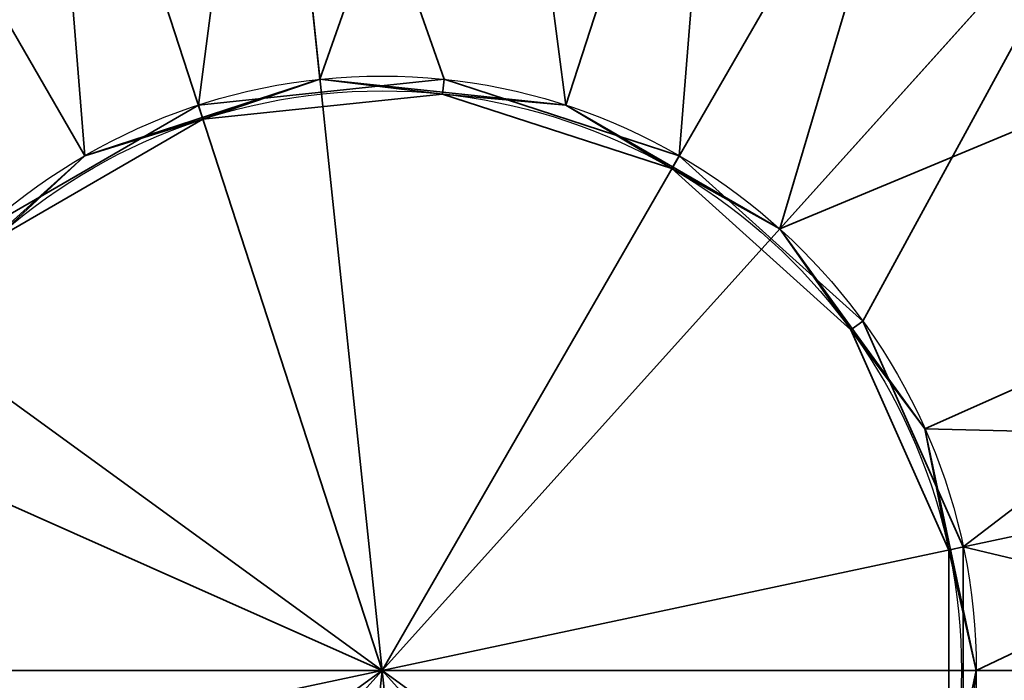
# Model space of a CAD drawing. Header units: millimetres. Extents: x -490 to 6690, y -115 to 152.
# Tile 982 of 1056: x 4986.81 to 4993.44, y -35.88 to -31.44. Entities that reach past the tile are written whole.
import ezdxf

# ---------------------------------------------------------------- set-up
doc = ezdxf.new("R2010")
doc.units = ezdxf.units.MM
doc.layers.add('152', color=253, linetype='Continuous')

# ---------------------------------------------------------------- blocks, each defined once
blk = doc.blocks.new('UG_SURFACE_024')
at = {"layer": '152', "color": 252, "linetype": 'Continuous', "lineweight": 35}
for points in [[(4988.5445, -29.1034, 1536), (4985.8751, -29.9707, 1536), (4987.2499, -32.3523, 1536), (4988.832, -31.8383, 1536)], [(4988.832, -31.8383, 1487.5), (4987.2499, -32.3523, 1487.5), (4985.8751, -29.9707, 1487.5), (4988.5445, -29.1034, 1487.5)], [(4988.832, -31.8383, 1536), (4990.4861, -32.0121, 1536), (4991.3359, -29.3967, 1536), (4988.5445, -29.1034, 1536)], [(4988.5445, -29.1034, 1487.5), (4991.3359, -29.3967, 1487.5), (4990.4861, -32.0121, 1487.5), (4988.832, -31.8383, 1487.5)], [(4990.4861, -32.0121, 1536), (4991.9267, -32.8438, 1536), (4993.7668, -30.8001, 1536), (4991.3359, -29.3967, 1536)], [(4991.3359, -29.3967, 1487.5), (4993.7668, -30.8001, 1487.5), (4991.9267, -32.8438, 1487.5), (4990.4861, -32.0121, 1487.5)], [(4986.0139, -33.4652, 1536), (4987.2499, -32.3523, 1536), (4985.8751, -29.9707, 1536), (4983.789, -31.8488, 1536)], [(4983.789, -31.8488, 1487.5), (4985.8751, -29.9707, 1487.5), (4987.2499, -32.3523, 1487.5), (4986.0139, -33.4652, 1487.5)], [(4995.4166, -33.0709, 1536), (4993.7668, -30.8001, 1536), (4991.9267, -32.8438, 1536), (4992.9042, -34.1894, 1536)], [(4992.9042, -34.1894, 1487.5), (4991.9267, -32.8438, 1487.5), (4993.7668, -30.8001, 1487.5), (4995.4166, -33.0709, 1487.5)], [(4987.2499, -32.3523, 1536), (4987.2499, -32.3523, 1487.5), (4988.832, -31.8383, 1487.5), (4988.832, -31.8383, 1536)], [(4988.832, -31.8383, 1536), (4988.832, -31.8383, 1487.5), (4990.4861, -32.0121, 1487.5), (4990.4861, -32.0121, 1536)], [(4990.4861, -32.0121, 1536), (4990.4861, -32.0121, 1487.5), (4991.9267, -32.8438, 1487.5), (4991.9267, -32.8438, 1536)], [(4986.0139, -33.4652, 1536), (4986.0139, -33.4652, 1487.5), (4987.2499, -32.3523, 1487.5), (4987.2499, -32.3523, 1536)], [(4991.9267, -32.8438, 1536), (4991.9267, -32.8438, 1487.5), (4992.9042, -34.1894, 1487.5), (4992.9042, -34.1894, 1536)], [(4992.9042, -34.1894, 1536), (4993.2499, -35.8164, 1536), (4995.9998, -35.8164, 1536), (4995.4166, -33.0709, 1536)], [(4993.2499, -35.8164, 1487.5), (4992.9042, -34.1894, 1487.5), (4995.4166, -33.0709, 1487.5), (4995.9998, -35.8164, 1487.5)], [(4992.9042, -34.1894, 1536), (4992.9042, -34.1894, 1487.5), (4993.2499, -35.8164, 1487.5), (4993.2499, -35.8164, 1536)], [(4995.4166, -38.5618, 1536), (4995.9998, -35.8164, 1536), (4993.2499, -35.8164, 1536), (4992.9042, -37.4433, 1536)], [(4993.2499, -35.8164, 1536), (4993.2499, -35.8164, 1487.5), (4992.9042, -37.4433, 1487.5), (4992.9042, -37.4433, 1536)], [(4995.9998, -35.8164, 1487.5), (4995.4166, -38.5618, 1487.5), (4992.9042, -37.4433, 1487.5), (4993.2499, -35.8164, 1487.5)]]:
    blk.add_3dface(points, dxfattribs=at)
blk = doc.blocks.new('UG_SURFACE_025')
at = {"layer": '152', "color": 252, "linetype": 'Continuous', "lineweight": 35}
for points in [[(4988.5445, -29.1034, 1786), (4985.8751, -29.9707, 1786), (4987.2499, -32.3523, 1786), (4988.832, -31.8383, 1786)], [(4988.832, -31.8383, 1737.5), (4987.2499, -32.3523, 1737.5), (4985.8751, -29.9707, 1737.5), (4988.5445, -29.1034, 1737.5)], [(4988.832, -31.8383, 1786), (4990.4861, -32.0121, 1786), (4991.3359, -29.3967, 1786), (4988.5445, -29.1034, 1786)], [(4988.5445, -29.1034, 1737.5), (4991.3359, -29.3967, 1737.5), (4990.4861, -32.0121, 1737.5), (4988.832, -31.8383, 1737.5)], [(4990.4861, -32.0121, 1786), (4991.9267, -32.8438, 1786), (4993.7668, -30.8001, 1786), (4991.3359, -29.3967, 1786)], [(4991.3359, -29.3967, 1737.5), (4993.7668, -30.8001, 1737.5), (4991.9267, -32.8438, 1737.5), (4990.4861, -32.0121, 1737.5)], [(4986.0139, -33.4652, 1786), (4987.2499, -32.3523, 1786), (4985.8751, -29.9707, 1786), (4983.789, -31.8488, 1786)], [(4983.789, -31.8488, 1737.5), (4985.8751, -29.9707, 1737.5), (4987.2499, -32.3523, 1737.5), (4986.0139, -33.4652, 1737.5)], [(4995.4166, -33.0709, 1786), (4993.7668, -30.8001, 1786), (4991.9267, -32.8438, 1786), (4992.9042, -34.1894, 1786)], [(4992.9042, -34.1894, 1737.5), (4991.9267, -32.8438, 1737.5), (4993.7668, -30.8001, 1737.5), (4995.4166, -33.0709, 1737.5)], [(4987.2499, -32.3523, 1786), (4987.2499, -32.3523, 1737.5), (4988.832, -31.8383, 1737.5), (4988.832, -31.8383, 1786)], [(4988.832, -31.8383, 1786), (4988.832, -31.8383, 1737.5), (4990.4861, -32.0121, 1737.5), (4990.4861, -32.0121, 1786)], [(4990.4861, -32.0121, 1786), (4990.4861, -32.0121, 1737.5), (4991.9267, -32.8438, 1737.5), (4991.9267, -32.8438, 1786)], [(4986.0139, -33.4652, 1786), (4986.0139, -33.4652, 1737.5), (4987.2499, -32.3523, 1737.5), (4987.2499, -32.3523, 1786)], [(4991.9267, -32.8438, 1786), (4991.9267, -32.8438, 1737.5), (4992.9042, -34.1894, 1737.5), (4992.9042, -34.1894, 1786)], [(4992.9042, -34.1894, 1786), (4993.2499, -35.8164, 1786), (4995.9998, -35.8164, 1786), (4995.4166, -33.0709, 1786)], [(4993.2499, -35.8164, 1737.5), (4992.9042, -34.1894, 1737.5), (4995.4166, -33.0709, 1737.5), (4995.9998, -35.8164, 1737.5)], [(4992.9042, -34.1894, 1786), (4992.9042, -34.1894, 1737.5), (4993.2499, -35.8164, 1737.5), (4993.2499, -35.8164, 1786)], [(4995.4166, -38.5618, 1786), (4995.9998, -35.8164, 1786), (4993.2499, -35.8164, 1786), (4992.9042, -37.4433, 1786)], [(4993.2499, -35.8164, 1786), (4993.2499, -35.8164, 1737.5), (4992.9042, -37.4433, 1737.5), (4992.9042, -37.4433, 1786)], [(4995.9998, -35.8164, 1737.5), (4995.4166, -38.5618, 1737.5), (4992.9042, -37.4433, 1737.5), (4993.2499, -35.8164, 1737.5)]]:
    blk.add_3dface(points, dxfattribs=at)
blk = doc.blocks.new('UG_SURFACE_026')
at = {"layer": '152', "color": 252, "linetype": 'Continuous', "lineweight": 35}
for points in [[(4988.4763, -28.4569, 1812), (4985.5499, -29.4078, 1812), (4983.2635, -31.4668, 1812), (4989.2502, -35.8164, 1812)], [(4986.5737, -32.8438, 1737.5), (4988.0137, -32.0121, 1737.5), (4988.4763, -28.4569, 1737.5), (4985.5499, -29.4078, 1737.5)], [(4988.832, -31.8383, 1786), (4987.2499, -32.3523, 1786), (4986.9633, -28.7786, 1786), (4990.0236, -28.4569, 1786)], [(4986.9633, -28.7786, 1711.5), (4990.0236, -28.4569, 1711.5), (4992.95, -29.4078, 1711.5), (4989.2502, -35.8164, 1711.5)], [(4988.4763, -28.4569, 1737.5), (4988.0137, -32.0121, 1737.5), (4989.6679, -31.8383, 1737.5)], [(4994.2017, -30.3171, 1812), (4991.5366, -28.7786, 1812), (4988.4763, -28.4569, 1812), (4989.2502, -35.8164, 1812)], [(4989.6679, -31.8383, 1737.5), (4991.25, -32.3523, 1737.5), (4991.5366, -28.7786, 1737.5), (4988.4763, -28.4569, 1737.5)], [(4990.0236, -28.4569, 1786), (4990.4861, -32.0121, 1786), (4988.832, -31.8383, 1786)], [(4991.9267, -32.8438, 1786), (4990.4861, -32.0121, 1786), (4990.0236, -28.4569, 1786), (4992.95, -29.4078, 1786)], [(4989.2502, -35.8164, 1711.5), (4982.4896, -32.8065, 1711.5), (4984.2982, -30.3171, 1711.5), (4986.9633, -28.7786, 1711.5)], [(4984.2982, -30.3171, 1786), (4986.9633, -28.7786, 1786), (4987.2499, -32.3523, 1786), (4986.0139, -33.4652, 1786)], [(4994.2017, -30.3171, 1737.5), (4991.5366, -28.7786, 1737.5), (4991.25, -32.3523, 1737.5), (4992.486, -33.4652, 1737.5)], [(4995.2369, -31.4668, 1786), (4992.95, -29.4078, 1786), (4993, -29.3212, 1786.1), (4994.1587, -30.3646, 1786.1)], [(4993, -29.3212, 1711.5999), (4995.3175, -31.408, 1711.5999), (4995.2369, -31.4668, 1711.5), (4992.95, -29.4078, 1711.5)], [(4992.95, -29.4078, 1711.5), (4995.2369, -31.4668, 1711.5), (4996.4881, -34.2778, 1711.5), (4989.2502, -35.8164, 1711.5)], [(4992.95, -29.4078, 1786), (4995.2369, -31.4668, 1786), (4991.9267, -32.8438, 1786)], [(4996.6502, -35.8164, 1812), (4996.0103, -32.8065, 1812), (4994.2017, -30.3171, 1812), (4989.2502, -35.8164, 1812)], [(4992.486, -33.4652, 1737.5), (4993.1626, -34.9847, 1737.5), (4996.0103, -32.8065, 1737.5), (4994.2017, -30.3171, 1737.5)], [(4983.2635, -31.4668, 1812), (4982.0118, -34.2778, 1812), (4982.0118, -37.3549, 1812), (4989.2502, -35.8164, 1812)], [(4992.9042, -34.1894, 1786), (4991.9267, -32.8438, 1786), (4995.2369, -31.4668, 1786), (4996.4881, -34.2778, 1786)], [(4988.832, -31.8383, 1786), (4988.832, -31.8383, 1808), (4987.2499, -32.3523, 1808), (4987.2499, -32.3523, 1786)], [(4987.2499, -32.3523, 1808), (4988.832, -31.8383, 1808), (4988.0447, -32.1073, 1808)], [(4989.6679, -31.8383, 1715.5), (4988.0137, -32.0121, 1715.5), (4988.0447, -32.1073, 1715.5), (4989.6579, -31.9377, 1715.5)], [(4988.0137, -32.0121, 1737.5), (4988.0137, -32.0121, 1715.5), (4989.6679, -31.8383, 1715.5), (4989.6679, -31.8383, 1737.5)], [(4989.6579, -31.9377, 1808), (4988.0447, -32.1073, 1808), (4988.832, -31.8383, 1808)], [(4990.4861, -32.0121, 1786), (4990.4861, -32.0121, 1808), (4988.832, -31.8383, 1808), (4988.832, -31.8383, 1786)], [(4988.832, -31.8383, 1808), (4990.4861, -32.0121, 1808), (4989.6579, -31.9377, 1808)], [(4989.6579, -31.9377, 1715.5), (4991.2, -32.4389, 1715.5), (4991.25, -32.3523, 1715.5), (4989.6679, -31.8383, 1715.5)], [(4989.6679, -31.8383, 1737.5), (4989.6679, -31.8383, 1715.5), (4991.25, -32.3523, 1715.5), (4991.25, -32.3523, 1737.5)], [(4989.6579, -31.9377, 1808), (4989.6579, -31.9377, 1715.5), (4988.0447, -32.1073, 1715.5), (4988.0447, -32.1073, 1808)], [(4991.2, -32.4389, 1808), (4989.6579, -31.9377, 1808), (4990.4861, -32.0121, 1808)], [(4991.2, -32.4389, 1808), (4991.2, -32.4389, 1715.5), (4989.6579, -31.9377, 1715.5), (4989.6579, -31.9377, 1808)], [(4986.6405, -32.9181, 1715.5), (4988.0447, -32.1073, 1715.5), (4988.0137, -32.0121, 1715.5), (4986.5737, -32.8438, 1715.5)], [(4986.5737, -32.8438, 1737.5), (4986.5737, -32.8438, 1715.5), (4988.0137, -32.0121, 1715.5), (4988.0137, -32.0121, 1737.5)], [(4991.9267, -32.8438, 1786), (4991.9267, -32.8438, 1808), (4990.4861, -32.0121, 1808), (4990.4861, -32.0121, 1786)], [(4990.4861, -32.0121, 1808), (4991.9267, -32.8438, 1808), (4991.2, -32.4389, 1808)], [(4988.0447, -32.1073, 1808), (4986.6405, -32.9181, 1808), (4987.2499, -32.3523, 1808)], [(4988.0447, -32.1073, 1808), (4988.0447, -32.1073, 1715.5), (4986.6405, -32.9181, 1715.5), (4986.6405, -32.9181, 1808)], [(4987.2499, -32.3523, 1786), (4987.2499, -32.3523, 1808), (4986.0139, -33.4652, 1808), (4986.0139, -33.4652, 1786)], [(4986.0139, -33.4652, 1808), (4987.2499, -32.3523, 1808), (4986.6405, -32.9181, 1808)], [(4992.486, -33.4652, 1715.5), (4991.25, -32.3523, 1715.5), (4991.2, -32.4389, 1715.5), (4992.4049, -33.524, 1715.5)], [(4991.25, -32.3523, 1737.5), (4991.25, -32.3523, 1715.5), (4992.486, -33.4652, 1715.5), (4992.486, -33.4652, 1737.5)], [(4992.4049, -33.524, 1808), (4991.2, -32.4389, 1808), (4991.9267, -32.8438, 1808)], [(4992.4049, -33.524, 1808), (4992.4049, -33.524, 1715.5), (4991.2, -32.4389, 1715.5), (4991.2, -32.4389, 1808)], [(4981.8501, -35.8164, 1711.5), (4982.0118, -34.2778, 1711.5), (4982.4896, -32.8065, 1711.5), (4989.2502, -35.8164, 1711.5)], [(4992.9042, -34.1894, 1786), (4992.9042, -34.1894, 1808), (4991.9267, -32.8438, 1808), (4991.9267, -32.8438, 1786)], [(4992.4049, -33.524, 1808), (4991.9267, -32.8438, 1808), (4992.9042, -34.1894, 1808)], [(4996.6502, -35.8164, 1737.5), (4996.0103, -32.8065, 1737.5), (4993.1626, -34.9847, 1737.5)], [(4992.4049, -33.524, 1715.5), (4993.0649, -35.0055, 1715.5), (4993.1626, -34.9847, 1715.5), (4992.486, -33.4652, 1715.5)], [(4992.486, -33.4652, 1737.5), (4992.486, -33.4652, 1715.5), (4993.1626, -34.9847, 1715.5), (4993.1626, -34.9847, 1737.5)], [(4992.9042, -34.1894, 1808), (4993.0649, -35.0055, 1808), (4992.4049, -33.524, 1808)], [(4993.0649, -35.0055, 1808), (4993.0649, -35.0055, 1715.5), (4992.4049, -33.524, 1715.5), (4992.4049, -33.524, 1808)], [(4993.2499, -35.8164, 1786), (4992.9042, -34.1894, 1786), (4996.4881, -34.2778, 1786)], [(4993.2499, -35.8164, 1786), (4993.2499, -35.8164, 1808), (4992.9042, -34.1894, 1808), (4992.9042, -34.1894, 1786)], [(4993.0649, -35.0055, 1808), (4992.9042, -34.1894, 1808), (4993.2499, -35.8164, 1808)], [(4996.4881, -34.2778, 1711.5), (4996.4881, -37.3549, 1711.5), (4995.2369, -40.166, 1711.5), (4989.2502, -35.8164, 1711.5)], [(4993.1626, -36.648, 1786), (4993.2499, -35.8164, 1786), (4996.4881, -34.2778, 1786), (4996.4881, -37.3549, 1786)], [(4993.1626, -36.648, 1715.5), (4993.1626, -34.9847, 1715.5), (4993.0649, -35.0055, 1715.5), (4993.0649, -36.6272, 1715.5)], [(4993.1626, -34.9847, 1737.5), (4993.1626, -34.9847, 1715.5), (4993.1626, -36.648, 1715.5), (4993.1626, -36.648, 1737.5)], [(4993.1626, -34.9847, 1737.5), (4993.1626, -36.648, 1737.5), (4996.0103, -38.8262, 1737.5), (4996.6502, -35.8164, 1737.5)], [(4993.2499, -35.8164, 1808), (4993.1626, -36.648, 1808), (4993.0649, -36.6272, 1808), (4993.0649, -35.0055, 1808)], [(4993.0649, -36.6272, 1808), (4993.0649, -36.6272, 1715.5), (4993.0649, -35.0055, 1715.5), (4993.0649, -35.0055, 1808)], [(4984.2982, -41.3156, 1711.5), (4982.4896, -38.8262, 1711.5), (4981.8501, -35.8164, 1711.5), (4989.2502, -35.8164, 1711.5)], [(4989.2502, -35.8164, 1812), (4982.0118, -37.3549, 1812), (4983.2635, -40.166, 1812)], [(4983.2635, -40.166, 1812), (4985.5499, -42.225, 1812), (4988.4763, -43.1758, 1812), (4989.2502, -35.8164, 1812)], [(4990.0236, -43.1758, 1711.5), (4986.9633, -42.8542, 1711.5), (4984.2982, -41.3156, 1711.5), (4989.2502, -35.8164, 1711.5)], [(4988.4763, -43.1758, 1812), (4991.5366, -42.8542, 1812), (4994.2017, -41.3156, 1812), (4989.2502, -35.8164, 1812)], [(4994.2017, -41.3156, 1812), (4996.0103, -38.8262, 1812), (4996.6502, -35.8164, 1812), (4989.2502, -35.8164, 1812)], [(4995.2369, -40.166, 1711.5), (4992.95, -42.225, 1711.5), (4990.0236, -43.1758, 1711.5), (4989.2502, -35.8164, 1711.5)], [(4993.1626, -36.648, 1808), (4993.2499, -35.8164, 1808), (4993.2499, -35.8164, 1786), (4993.1626, -36.648, 1786)]]:
    blk.add_3dface(points, dxfattribs=at)
blk = doc.blocks.new('UG_SURFACE_027')
at = {"layer": '152', "color": 252, "linetype": 'Continuous', "lineweight": 35}
for points in [[(4988.5445, -29.1034, 351), (4985.8751, -29.9707, 351), (4987.2499, -32.3523, 351), (4988.832, -31.8383, 351)], [(4988.832, -31.8383, 302.5), (4987.2499, -32.3523, 302.5), (4985.8751, -29.9707, 302.5), (4988.5445, -29.1034, 302.5)], [(4988.832, -31.8383, 351), (4990.4861, -32.0121, 351), (4991.3359, -29.3967, 351), (4988.5445, -29.1034, 351)], [(4988.5445, -29.1034, 302.5), (4991.3359, -29.3967, 302.5), (4990.4861, -32.0121, 302.5), (4988.832, -31.8383, 302.5)], [(4990.4861, -32.0121, 351), (4991.9267, -32.8438, 351), (4993.7668, -30.8001, 351), (4991.3359, -29.3967, 351)], [(4991.3359, -29.3967, 302.5), (4993.7668, -30.8001, 302.5), (4991.9267, -32.8438, 302.5), (4990.4861, -32.0121, 302.5)], [(4986.0139, -33.4652, 351), (4987.2499, -32.3523, 351), (4985.8751, -29.9707, 351), (4983.789, -31.8488, 351)], [(4983.789, -31.8488, 302.5), (4985.8751, -29.9707, 302.5), (4987.2499, -32.3523, 302.5), (4986.0139, -33.4652, 302.5)], [(4995.4166, -33.0709, 351), (4993.7668, -30.8001, 351), (4991.9267, -32.8438, 351), (4992.9042, -34.1894, 351)], [(4992.9042, -34.1894, 302.5), (4991.9267, -32.8438, 302.5), (4993.7668, -30.8001, 302.5), (4995.4166, -33.0709, 302.5)], [(4987.2499, -32.3523, 351), (4987.2499, -32.3523, 302.5), (4988.832, -31.8383, 302.5), (4988.832, -31.8383, 351)], [(4988.832, -31.8383, 351), (4988.832, -31.8383, 302.5), (4990.4861, -32.0121, 302.5), (4990.4861, -32.0121, 351)], [(4990.4861, -32.0121, 351), (4990.4861, -32.0121, 302.5), (4991.9267, -32.8438, 302.5), (4991.9267, -32.8438, 351)], [(4986.0139, -33.4652, 351), (4986.0139, -33.4652, 302.5), (4987.2499, -32.3523, 302.5), (4987.2499, -32.3523, 351)], [(4991.9267, -32.8438, 351), (4991.9267, -32.8438, 302.5), (4992.9042, -34.1894, 302.5), (4992.9042, -34.1894, 351)], [(4992.9042, -34.1894, 351), (4993.2499, -35.8164, 351), (4995.9998, -35.8164, 351), (4995.4166, -33.0709, 351)], [(4993.2499, -35.8164, 302.5), (4992.9042, -34.1894, 302.5), (4995.4166, -33.0709, 302.5), (4995.9998, -35.8164, 302.5)], [(4992.9042, -34.1894, 351), (4992.9042, -34.1894, 302.5), (4993.2499, -35.8164, 302.5), (4993.2499, -35.8164, 351)], [(4995.4166, -38.5618, 351), (4995.9998, -35.8164, 351), (4993.2499, -35.8164, 351), (4992.9042, -37.4433, 351)], [(4993.2499, -35.8164, 351), (4993.2499, -35.8164, 302.5), (4992.9042, -37.4433, 302.5), (4992.9042, -37.4433, 351)], [(4995.9998, -35.8164, 302.5), (4995.4166, -38.5618, 302.5), (4992.9042, -37.4433, 302.5), (4993.2499, -35.8164, 302.5)]]:
    blk.add_3dface(points, dxfattribs=at)
blk = doc.blocks.new('UG_SURFACE_028')
at = {"layer": '152', "color": 252, "linetype": 'Continuous', "lineweight": 35}
for points in [[(4988.4763, -28.4569, 1562), (4985.5499, -29.4078, 1562), (4983.2635, -31.4668, 1562), (4989.2502, -35.8164, 1562)], [(4986.5737, -32.8438, 1487.5), (4988.0137, -32.0121, 1487.5), (4988.4763, -28.4569, 1487.5), (4985.5499, -29.4078, 1487.5)], [(4988.832, -31.8383, 1536), (4987.2499, -32.3523, 1536), (4986.9633, -28.7786, 1536), (4990.0236, -28.4569, 1536)], [(4986.9633, -28.7786, 1461.5), (4990.0236, -28.4569, 1461.5), (4992.95, -29.4078, 1461.5), (4989.2502, -35.8164, 1461.5)], [(4988.4763, -28.4569, 1487.5), (4988.0137, -32.0121, 1487.5), (4989.6679, -31.8383, 1487.5)], [(4994.2017, -30.3171, 1562), (4991.5366, -28.7786, 1562), (4988.4763, -28.4569, 1562), (4989.2502, -35.8164, 1562)], [(4989.6679, -31.8383, 1487.5), (4991.25, -32.3523, 1487.5), (4991.5366, -28.7786, 1487.5), (4988.4763, -28.4569, 1487.5)], [(4990.0236, -28.4569, 1536), (4990.4861, -32.0121, 1536), (4988.832, -31.8383, 1536)], [(4991.9267, -32.8438, 1536), (4990.4861, -32.0121, 1536), (4990.0236, -28.4569, 1536), (4992.95, -29.4078, 1536)], [(4989.2502, -35.8164, 1461.5), (4982.4896, -32.8065, 1461.5), (4984.2982, -30.3171, 1461.5), (4986.9633, -28.7786, 1461.5)], [(4984.2982, -30.3171, 1536), (4986.9633, -28.7786, 1536), (4987.2499, -32.3523, 1536), (4986.0139, -33.4652, 1536)], [(4994.2017, -30.3171, 1487.5), (4991.5366, -28.7786, 1487.5), (4991.25, -32.3523, 1487.5), (4992.486, -33.4652, 1487.5)], [(4995.2369, -31.4668, 1536), (4992.95, -29.4078, 1536), (4993, -29.3212, 1536.1), (4994.1587, -30.3646, 1536.1)], [(4993, -29.3212, 1461.5999), (4995.3175, -31.408, 1461.5999), (4995.2369, -31.4668, 1461.5), (4992.95, -29.4078, 1461.5)], [(4992.95, -29.4078, 1461.5), (4995.2369, -31.4668, 1461.5), (4996.4881, -34.2778, 1461.5), (4989.2502, -35.8164, 1461.5)], [(4992.95, -29.4078, 1536), (4995.2369, -31.4668, 1536), (4991.9267, -32.8438, 1536)], [(4996.6502, -35.8164, 1562), (4996.0103, -32.8065, 1562), (4994.2017, -30.3171, 1562), (4989.2502, -35.8164, 1562)], [(4992.486, -33.4652, 1487.5), (4993.1626, -34.9847, 1487.5), (4996.0103, -32.8065, 1487.5), (4994.2017, -30.3171, 1487.5)], [(4983.2635, -31.4668, 1562), (4982.0118, -34.2778, 1562), (4982.0118, -37.3549, 1562), (4989.2502, -35.8164, 1562)], [(4992.9042, -34.1894, 1536), (4991.9267, -32.8438, 1536), (4995.2369, -31.4668, 1536), (4996.4881, -34.2778, 1536)], [(4988.832, -31.8383, 1536), (4988.832, -31.8383, 1558), (4987.2499, -32.3523, 1558), (4987.2499, -32.3523, 1536)], [(4987.2499, -32.3523, 1558), (4988.832, -31.8383, 1558), (4988.0447, -32.1073, 1558)], [(4989.6679, -31.8383, 1465.5), (4988.0137, -32.0121, 1465.5), (4988.0447, -32.1073, 1465.5), (4989.6579, -31.9377, 1465.5)], [(4988.0137, -32.0121, 1487.5), (4988.0137, -32.0121, 1465.5), (4989.6679, -31.8383, 1465.5), (4989.6679, -31.8383, 1487.5)], [(4989.6579, -31.9377, 1558), (4988.0447, -32.1073, 1558), (4988.832, -31.8383, 1558)], [(4990.4861, -32.0121, 1536), (4990.4861, -32.0121, 1558), (4988.832, -31.8383, 1558), (4988.832, -31.8383, 1536)], [(4988.832, -31.8383, 1558), (4990.4861, -32.0121, 1558), (4989.6579, -31.9377, 1558)], [(4989.6579, -31.9377, 1465.5), (4991.2, -32.4389, 1465.5), (4991.25, -32.3523, 1465.5), (4989.6679, -31.8383, 1465.5)], [(4989.6679, -31.8383, 1487.5), (4989.6679, -31.8383, 1465.5), (4991.25, -32.3523, 1465.5), (4991.25, -32.3523, 1487.5)], [(4989.6579, -31.9377, 1558), (4989.6579, -31.9377, 1465.5), (4988.0447, -32.1073, 1465.5), (4988.0447, -32.1073, 1558)], [(4991.2, -32.4389, 1558), (4989.6579, -31.9377, 1558), (4990.4861, -32.0121, 1558)], [(4991.2, -32.4389, 1558), (4991.2, -32.4389, 1465.5), (4989.6579, -31.9377, 1465.5), (4989.6579, -31.9377, 1558)], [(4986.6405, -32.9181, 1465.5), (4988.0447, -32.1073, 1465.5), (4988.0137, -32.0121, 1465.5), (4986.5737, -32.8438, 1465.5)], [(4986.5737, -32.8438, 1487.5), (4986.5737, -32.8438, 1465.5), (4988.0137, -32.0121, 1465.5), (4988.0137, -32.0121, 1487.5)], [(4991.9267, -32.8438, 1536), (4991.9267, -32.8438, 1558), (4990.4861, -32.0121, 1558), (4990.4861, -32.0121, 1536)], [(4990.4861, -32.0121, 1558), (4991.9267, -32.8438, 1558), (4991.2, -32.4389, 1558)], [(4988.0447, -32.1073, 1558), (4986.6405, -32.9181, 1558), (4987.2499, -32.3523, 1558)], [(4988.0447, -32.1073, 1558), (4988.0447, -32.1073, 1465.5), (4986.6405, -32.9181, 1465.5), (4986.6405, -32.9181, 1558)], [(4987.2499, -32.3523, 1536), (4987.2499, -32.3523, 1558), (4986.0139, -33.4652, 1558), (4986.0139, -33.4652, 1536)], [(4986.0139, -33.4652, 1558), (4987.2499, -32.3523, 1558), (4986.6405, -32.9181, 1558)], [(4992.486, -33.4652, 1465.5), (4991.25, -32.3523, 1465.5), (4991.2, -32.4389, 1465.5), (4992.4049, -33.524, 1465.5)], [(4991.25, -32.3523, 1487.5), (4991.25, -32.3523, 1465.5), (4992.486, -33.4652, 1465.5), (4992.486, -33.4652, 1487.5)], [(4992.4049, -33.524, 1558), (4991.2, -32.4389, 1558), (4991.9267, -32.8438, 1558)], [(4992.4049, -33.524, 1558), (4992.4049, -33.524, 1465.5), (4991.2, -32.4389, 1465.5), (4991.2, -32.4389, 1558)], [(4981.8501, -35.8164, 1461.5), (4982.0118, -34.2778, 1461.5), (4982.4896, -32.8065, 1461.5), (4989.2502, -35.8164, 1461.5)], [(4992.9042, -34.1894, 1536), (4992.9042, -34.1894, 1558), (4991.9267, -32.8438, 1558), (4991.9267, -32.8438, 1536)], [(4992.4049, -33.524, 1558), (4991.9267, -32.8438, 1558), (4992.9042, -34.1894, 1558)], [(4996.6502, -35.8164, 1487.5), (4996.0103, -32.8065, 1487.5), (4993.1626, -34.9847, 1487.5)], [(4992.4049, -33.524, 1465.5), (4993.0649, -35.0055, 1465.5), (4993.1626, -34.9847, 1465.5), (4992.486, -33.4652, 1465.5)], [(4992.486, -33.4652, 1487.5), (4992.486, -33.4652, 1465.5), (4993.1626, -34.9847, 1465.5), (4993.1626, -34.9847, 1487.5)], [(4992.9042, -34.1894, 1558), (4993.0649, -35.0055, 1558), (4992.4049, -33.524, 1558)], [(4993.0649, -35.0055, 1558), (4993.0649, -35.0055, 1465.5), (4992.4049, -33.524, 1465.5), (4992.4049, -33.524, 1558)], [(4993.2499, -35.8164, 1536), (4992.9042, -34.1894, 1536), (4996.4881, -34.2778, 1536)], [(4993.2499, -35.8164, 1536), (4993.2499, -35.8164, 1558), (4992.9042, -34.1894, 1558), (4992.9042, -34.1894, 1536)], [(4993.0649, -35.0055, 1558), (4992.9042, -34.1894, 1558), (4993.2499, -35.8164, 1558)], [(4996.4881, -34.2778, 1461.5), (4996.4881, -37.3549, 1461.5), (4995.2369, -40.166, 1461.5), (4989.2502, -35.8164, 1461.5)], [(4993.1626, -36.648, 1536), (4993.2499, -35.8164, 1536), (4996.4881, -34.2778, 1536), (4996.4881, -37.3549, 1536)], [(4993.1626, -36.648, 1465.5), (4993.1626, -34.9847, 1465.5), (4993.0649, -35.0055, 1465.5), (4993.0649, -36.6272, 1465.5)], [(4993.1626, -34.9847, 1487.5), (4993.1626, -34.9847, 1465.5), (4993.1626, -36.648, 1465.5), (4993.1626, -36.648, 1487.5)], [(4993.1626, -34.9847, 1487.5), (4993.1626, -36.648, 1487.5), (4996.0103, -38.8262, 1487.5), (4996.6502, -35.8164, 1487.5)], [(4993.2499, -35.8164, 1558), (4993.1626, -36.648, 1558), (4993.0649, -36.6272, 1558), (4993.0649, -35.0055, 1558)], [(4993.0649, -36.6272, 1558), (4993.0649, -36.6272, 1465.5), (4993.0649, -35.0055, 1465.5), (4993.0649, -35.0055, 1558)], [(4984.2982, -41.3156, 1461.5), (4982.4896, -38.8262, 1461.5), (4981.8501, -35.8164, 1461.5), (4989.2502, -35.8164, 1461.5)], [(4989.2502, -35.8164, 1562), (4982.0118, -37.3549, 1562), (4983.2635, -40.166, 1562)], [(4983.2635, -40.166, 1562), (4985.5499, -42.225, 1562), (4988.4763, -43.1758, 1562), (4989.2502, -35.8164, 1562)], [(4990.0236, -43.1758, 1461.5), (4986.9633, -42.8542, 1461.5), (4984.2982, -41.3156, 1461.5), (4989.2502, -35.8164, 1461.5)], [(4988.4763, -43.1758, 1562), (4991.5366, -42.8542, 1562), (4994.2017, -41.3156, 1562), (4989.2502, -35.8164, 1562)], [(4994.2017, -41.3156, 1562), (4996.0103, -38.8262, 1562), (4996.6502, -35.8164, 1562), (4989.2502, -35.8164, 1562)], [(4995.2369, -40.166, 1461.5), (4992.95, -42.225, 1461.5), (4990.0236, -43.1758, 1461.5), (4989.2502, -35.8164, 1461.5)], [(4993.1626, -36.648, 1558), (4993.2499, -35.8164, 1558), (4993.2499, -35.8164, 1536), (4993.1626, -36.648, 1536)]]:
    blk.add_3dface(points, dxfattribs=at)
blk = doc.blocks.new('UG_SURFACE_029')
at = {"layer": '152', "color": 252, "linetype": 'Continuous', "lineweight": 35}
for points in [[(4988.4763, -28.4569, 377), (4985.5499, -29.4078, 377), (4983.2635, -31.4668, 377), (4989.2502, -35.8164, 377)], [(4986.5737, -32.8438, 302.5), (4988.0137, -32.0121, 302.5), (4988.4763, -28.4569, 302.5), (4985.5499, -29.4078, 302.5)], [(4988.832, -31.8383, 351), (4987.2499, -32.3523, 351), (4986.9633, -28.7786, 351), (4990.0236, -28.4569, 351)], [(4986.9633, -28.7786, 276.5), (4990.0236, -28.4569, 276.5), (4992.95, -29.4078, 276.5), (4989.2502, -35.8164, 276.5)], [(4988.4763, -28.4569, 302.5), (4988.0137, -32.0121, 302.5), (4989.6679, -31.8383, 302.5)], [(4994.2017, -30.3171, 377), (4991.5366, -28.7786, 377), (4988.4763, -28.4569, 377), (4989.2502, -35.8164, 377)], [(4989.6679, -31.8383, 302.5), (4991.25, -32.3523, 302.5), (4991.5366, -28.7786, 302.5), (4988.4763, -28.4569, 302.5)], [(4990.0236, -28.4569, 351), (4990.4861, -32.0121, 351), (4988.832, -31.8383, 351)], [(4991.9267, -32.8438, 351), (4990.4861, -32.0121, 351), (4990.0236, -28.4569, 351), (4992.95, -29.4078, 351)], [(4989.2502, -35.8164, 276.5), (4982.4896, -32.8065, 276.5), (4984.2982, -30.3171, 276.5), (4986.9633, -28.7786, 276.5)], [(4984.2982, -30.3171, 351), (4986.9633, -28.7786, 351), (4987.2499, -32.3523, 351), (4986.0139, -33.4652, 351)], [(4994.2017, -30.3171, 302.5), (4991.5366, -28.7786, 302.5), (4991.25, -32.3523, 302.5), (4992.486, -33.4652, 302.5)], [(4995.2369, -31.4668, 351), (4992.95, -29.4078, 351), (4993, -29.3212, 351.1), (4994.1587, -30.3646, 351.1)], [(4993, -29.3212, 276.6), (4995.3175, -31.408, 276.6), (4995.2369, -31.4668, 276.5), (4992.95, -29.4078, 276.5)], [(4992.95, -29.4078, 276.5), (4995.2369, -31.4668, 276.5), (4996.4881, -34.2778, 276.5), (4989.2502, -35.8164, 276.5)], [(4992.95, -29.4078, 351), (4995.2369, -31.4668, 351), (4991.9267, -32.8438, 351)], [(4996.6502, -35.8164, 377), (4996.0103, -32.8065, 377), (4994.2017, -30.3171, 377), (4989.2502, -35.8164, 377)], [(4992.486, -33.4652, 302.5), (4993.1626, -34.9847, 302.5), (4996.0103, -32.8065, 302.5), (4994.2017, -30.3171, 302.5)], [(4983.2635, -31.4668, 377), (4982.0118, -34.2778, 377), (4982.0118, -37.3549, 377), (4989.2502, -35.8164, 377)], [(4992.9042, -34.1894, 351), (4991.9267, -32.8438, 351), (4995.2369, -31.4668, 351), (4996.4881, -34.2778, 351)], [(4988.832, -31.8383, 351), (4988.832, -31.8383, 373), (4987.2499, -32.3523, 373), (4987.2499, -32.3523, 351)], [(4987.2499, -32.3523, 373), (4988.832, -31.8383, 373), (4988.0447, -32.1073, 373)], [(4989.6679, -31.8383, 280.5), (4988.0137, -32.0121, 280.5), (4988.0447, -32.1073, 280.5), (4989.6579, -31.9377, 280.5)], [(4988.0137, -32.0121, 302.5), (4988.0137, -32.0121, 280.5), (4989.6679, -31.8383, 280.5), (4989.6679, -31.8383, 302.5)], [(4989.6579, -31.9377, 373), (4988.0447, -32.1073, 373), (4988.832, -31.8383, 373)], [(4990.4861, -32.0121, 351), (4990.4861, -32.0121, 373), (4988.832, -31.8383, 373), (4988.832, -31.8383, 351)], [(4988.832, -31.8383, 373), (4990.4861, -32.0121, 373), (4989.6579, -31.9377, 373)], [(4989.6579, -31.9377, 280.5), (4991.2, -32.4389, 280.5), (4991.25, -32.3523, 280.5), (4989.6679, -31.8383, 280.5)], [(4989.6679, -31.8383, 302.5), (4989.6679, -31.8383, 280.5), (4991.25, -32.3523, 280.5), (4991.25, -32.3523, 302.5)], [(4989.6579, -31.9377, 373), (4989.6579, -31.9377, 280.5), (4988.0447, -32.1073, 280.5), (4988.0447, -32.1073, 373)], [(4991.2, -32.4389, 373), (4989.6579, -31.9377, 373), (4990.4861, -32.0121, 373)], [(4991.2, -32.4389, 373), (4991.2, -32.4389, 280.5), (4989.6579, -31.9377, 280.5), (4989.6579, -31.9377, 373)], [(4986.6405, -32.9181, 280.5), (4988.0447, -32.1073, 280.5), (4988.0137, -32.0121, 280.5), (4986.5737, -32.8438, 280.5)], [(4986.5737, -32.8438, 302.5), (4986.5737, -32.8438, 280.5), (4988.0137, -32.0121, 280.5), (4988.0137, -32.0121, 302.5)], [(4991.9267, -32.8438, 351), (4991.9267, -32.8438, 373), (4990.4861, -32.0121, 373), (4990.4861, -32.0121, 351)], [(4990.4861, -32.0121, 373), (4991.9267, -32.8438, 373), (4991.2, -32.4389, 373)], [(4988.0447, -32.1073, 373), (4986.6405, -32.9181, 373), (4987.2499, -32.3523, 373)], [(4988.0447, -32.1073, 373), (4988.0447, -32.1073, 280.5), (4986.6405, -32.9181, 280.5), (4986.6405, -32.9181, 373)], [(4987.2499, -32.3523, 351), (4987.2499, -32.3523, 373), (4986.0139, -33.4652, 373), (4986.0139, -33.4652, 351)], [(4986.0139, -33.4652, 373), (4987.2499, -32.3523, 373), (4986.6405, -32.9181, 373)], [(4992.486, -33.4652, 280.5), (4991.25, -32.3523, 280.5), (4991.2, -32.4389, 280.5), (4992.4049, -33.524, 280.5)], [(4991.25, -32.3523, 302.5), (4991.25, -32.3523, 280.5), (4992.486, -33.4652, 280.5), (4992.486, -33.4652, 302.5)], [(4992.4049, -33.524, 373), (4991.2, -32.4389, 373), (4991.9267, -32.8438, 373)], [(4992.4049, -33.524, 373), (4992.4049, -33.524, 280.5), (4991.2, -32.4389, 280.5), (4991.2, -32.4389, 373)], [(4981.8501, -35.8164, 276.5), (4982.0118, -34.2778, 276.5), (4982.4896, -32.8065, 276.5), (4989.2502, -35.8164, 276.5)], [(4992.9042, -34.1894, 351), (4992.9042, -34.1894, 373), (4991.9267, -32.8438, 373), (4991.9267, -32.8438, 351)], [(4992.4049, -33.524, 373), (4991.9267, -32.8438, 373), (4992.9042, -34.1894, 373)], [(4996.6502, -35.8164, 302.5), (4996.0103, -32.8065, 302.5), (4993.1626, -34.9847, 302.5)], [(4992.4049, -33.524, 280.5), (4993.0649, -35.0055, 280.5), (4993.1626, -34.9847, 280.5), (4992.486, -33.4652, 280.5)], [(4992.486, -33.4652, 302.5), (4992.486, -33.4652, 280.5), (4993.1626, -34.9847, 280.5), (4993.1626, -34.9847, 302.5)], [(4992.9042, -34.1894, 373), (4993.0649, -35.0055, 373), (4992.4049, -33.524, 373)], [(4993.0649, -35.0055, 373), (4993.0649, -35.0055, 280.5), (4992.4049, -33.524, 280.5), (4992.4049, -33.524, 373)], [(4993.2499, -35.8164, 351), (4992.9042, -34.1894, 351), (4996.4881, -34.2778, 351)], [(4993.2499, -35.8164, 351), (4993.2499, -35.8164, 373), (4992.9042, -34.1894, 373), (4992.9042, -34.1894, 351)], [(4993.0649, -35.0055, 373), (4992.9042, -34.1894, 373), (4993.2499, -35.8164, 373)], [(4996.4881, -34.2778, 276.5), (4996.4881, -37.3549, 276.5), (4995.2369, -40.166, 276.5), (4989.2502, -35.8164, 276.5)], [(4993.1626, -36.648, 351), (4993.2499, -35.8164, 351), (4996.4881, -34.2778, 351), (4996.4881, -37.3549, 351)], [(4993.1626, -36.648, 280.5), (4993.1626, -34.9847, 280.5), (4993.0649, -35.0055, 280.5), (4993.0649, -36.6272, 280.5)], [(4993.1626, -34.9847, 302.5), (4993.1626, -34.9847, 280.5), (4993.1626, -36.648, 280.5), (4993.1626, -36.648, 302.5)], [(4993.1626, -34.9847, 302.5), (4993.1626, -36.648, 302.5), (4996.0103, -38.8262, 302.5), (4996.6502, -35.8164, 302.5)], [(4993.2499, -35.8164, 373), (4993.1626, -36.648, 373), (4993.0649, -36.6272, 373), (4993.0649, -35.0055, 373)], [(4993.0649, -36.6272, 373), (4993.0649, -36.6272, 280.5), (4993.0649, -35.0055, 280.5), (4993.0649, -35.0055, 373)], [(4984.2982, -41.3156, 276.5), (4982.4896, -38.8262, 276.5), (4981.8501, -35.8164, 276.5), (4989.2502, -35.8164, 276.5)], [(4989.2502, -35.8164, 377), (4982.0118, -37.3549, 377), (4983.2635, -40.166, 377)], [(4983.2635, -40.166, 377), (4985.5499, -42.225, 377), (4988.4763, -43.1758, 377), (4989.2502, -35.8164, 377)], [(4990.0236, -43.1758, 276.5), (4986.9633, -42.8542, 276.5), (4984.2982, -41.3156, 276.5), (4989.2502, -35.8164, 276.5)], [(4988.4763, -43.1758, 377), (4991.5366, -42.8542, 377), (4994.2017, -41.3156, 377), (4989.2502, -35.8164, 377)], [(4994.2017, -41.3156, 377), (4996.0103, -38.8262, 377), (4996.6502, -35.8164, 377), (4989.2502, -35.8164, 377)], [(4995.2369, -40.166, 276.5), (4992.95, -42.225, 276.5), (4990.0236, -43.1758, 276.5), (4989.2502, -35.8164, 276.5)], [(4993.1626, -36.648, 373), (4993.2499, -35.8164, 373), (4993.2499, -35.8164, 351), (4993.1626, -36.648, 351)]]:
    blk.add_3dface(points, dxfattribs=at)

msp = doc.modelspace()

# ---------------------------------------------------------------- linework, layer by layer
at = {"layer": '152', "linetype": 'Continuous', "lineweight": -3, "extrusion": (0, 0, -1)}
for centre, radius in [((-4989.25, -35.8164, -1488), 7.5), ((-4989.25, -35.8164, -1535.5), 7.5), ((-4989.25, -35.8164, -1785.5), 7.5), ((-4989.25, -35.8164, -1738), 7.5), ((-4989.25, -35.8164, -1715.4), 7.5), ((-4989.25, -35.8164, -1811.9), 7.5), ((-4989.25, -35.8164, -1807.9), 7.5), ((-4989.25, -35.8164, -1737.4), 7.5), ((-4989.25, -35.8164, -350.5), 7.5), ((-4989.25, -35.8164, -303), 7.5), ((-4989.25, -35.8164, -1487.4), 7.5), ((-4989.25, -35.8164, -1561.9), 7.5), ((-4989.25, -35.8164, -1557.9), 7.5), ((-4989.25, -35.8164, -1465.4), 7.5), ((-4989.25, -35.8164, -280.4), 7.5), ((-4989.25, -35.8164, -302.4), 7.5), ((-4989.25, -35.8164, -376.9), 7.5), ((-4989.25, -35.8164, -372.9), 7.5), ((-4989.25, -35.8164, -1715.5), 7.4), ((-4989.25, -35.8164, -1711.5), 7.4), ((-4989.25, -35.8164, -1786), 7.4), ((-4989.25, -35.8164, -1465.5), 7.4), ((-4989.25, -35.8164, -1461.5), 7.4), ((-4989.25, -35.8164, -1536), 7.4), ((-4989.25, -35.8164, -351), 7.4), ((-4989.25, -35.8164, -280.5), 7.4), ((-4989.25, -35.8164, -276.5), 7.4), ((-4989.25, -35.8164, -1487.5), 6.75), ((-4989.25, -35.8164, -1488), 6.75), ((-4989.25, -35.8164, -1738), 6.75), ((-4989.25, -35.8164, -1737.5), 6.75), ((-4989.25, -35.8164, -302.5), 6.75), ((-4989.25, -35.8164, -303), 6.75), ((-4989.25, -35.8164, -1738), 6.75)]:
    msp.add_circle(centre, radius, dxfattribs=at)
at = {"layer": '152', "linetype": 'Continuous', "lineweight": -3}
for centre, radius in [((4989.25, -35.8164, 1808.1), 7.5), ((4989.25, -35.8164, 1786.1), 7.5), ((4989.25, -35.8164, 1711.6), 7.5), ((4989.25, -35.8164, 1715.6), 7.5), ((4989.25, -35.8164, 1558.1), 7.5), ((4989.25, -35.8164, 1536.1), 7.5), ((4989.25, -35.8164, 1461.6), 7.5), ((4989.25, -35.8164, 1465.6), 7.5), ((4989.25, -35.8164, 276.6), 7.5), ((4989.25, -35.8164, 280.6), 7.5), ((4989.25, -35.8164, 373.1), 7.5), ((4989.25, -35.8164, 351.1), 7.5), ((4989.25, -35.8164, 1812), 7.4), ((4989.25, -35.8164, 1737.5), 7.4), ((4989.25, -35.8164, 1808), 7.4), ((4989.25, -35.8164, 1558), 7.4), ((4989.25, -35.8164, 1562), 7.4), ((4989.25, -35.8164, 1487.5), 7.4), ((4989.25, -35.8164, 302.5), 7.4), ((4989.25, -35.8164, 373), 7.4), ((4989.25, -35.8164, 377), 7.4), ((4989.25, -35.8164, 1536), 6.75), ((4989.25, -35.8164, 1535.5), 6.75), ((4989.25, -35.8164, 1785.5), 6.75), ((4989.25, -35.8164, 1786), 6.75), ((4989.25, -35.8164, 350.5), 6.75), ((4989.25, -35.8164, 351), 6.75), ((4989.25, -35.8164, 1786), 6.75), ((4989.25, -35.8164, 1536), 4), ((4989.25, -35.8164, 1487.5), 4), ((4989.25, -35.8164, 1737.5), 4), ((4989.25, -35.8164, 1786), 4), ((4989.25, -35.8164, 1808), 4), ((4989.25, -35.8164, 1737.5), 4), ((4989.25, -35.8164, 1786), 4), ((4989.25, -35.8164, 1715.5), 4), ((4989.25, -35.8164, 351), 4), ((4989.25, -35.8164, 302.5), 4), ((4989.25, -35.8164, 1558), 4), ((4989.25, -35.8164, 1487.5), 4), ((4989.25, -35.8164, 1536), 4), ((4989.25, -35.8164, 1465.5), 4), ((4989.25, -35.8164, 373), 4), ((4989.25, -35.8164, 302.5), 4), ((4989.25, -35.8164, 351), 4), ((4989.25, -35.8164, 280.5), 4), ((4989.25, -35.8164, 1808), 3.9), ((4989.25, -35.8164, 1715.5), 3.9), ((4989.25, -35.8164, 1558), 3.9), ((4989.25, -35.8164, 1465.5), 3.9), ((4989.25, -35.8164, 373), 3.9), ((4989.25, -35.8164, 280.5), 3.9)]:
    msp.add_circle(centre, radius, dxfattribs=at)

# ---------------------------------------------------------------- block references
for name in ['UG_SURFACE_024', 'UG_SURFACE_025', 'UG_SURFACE_027', 'UG_SURFACE_026', 'UG_SURFACE_028', 'UG_SURFACE_029']:
    msp.add_blockref(name, (0, 0), dxfattribs=at)

doc.saveas('drawing.dxf')
